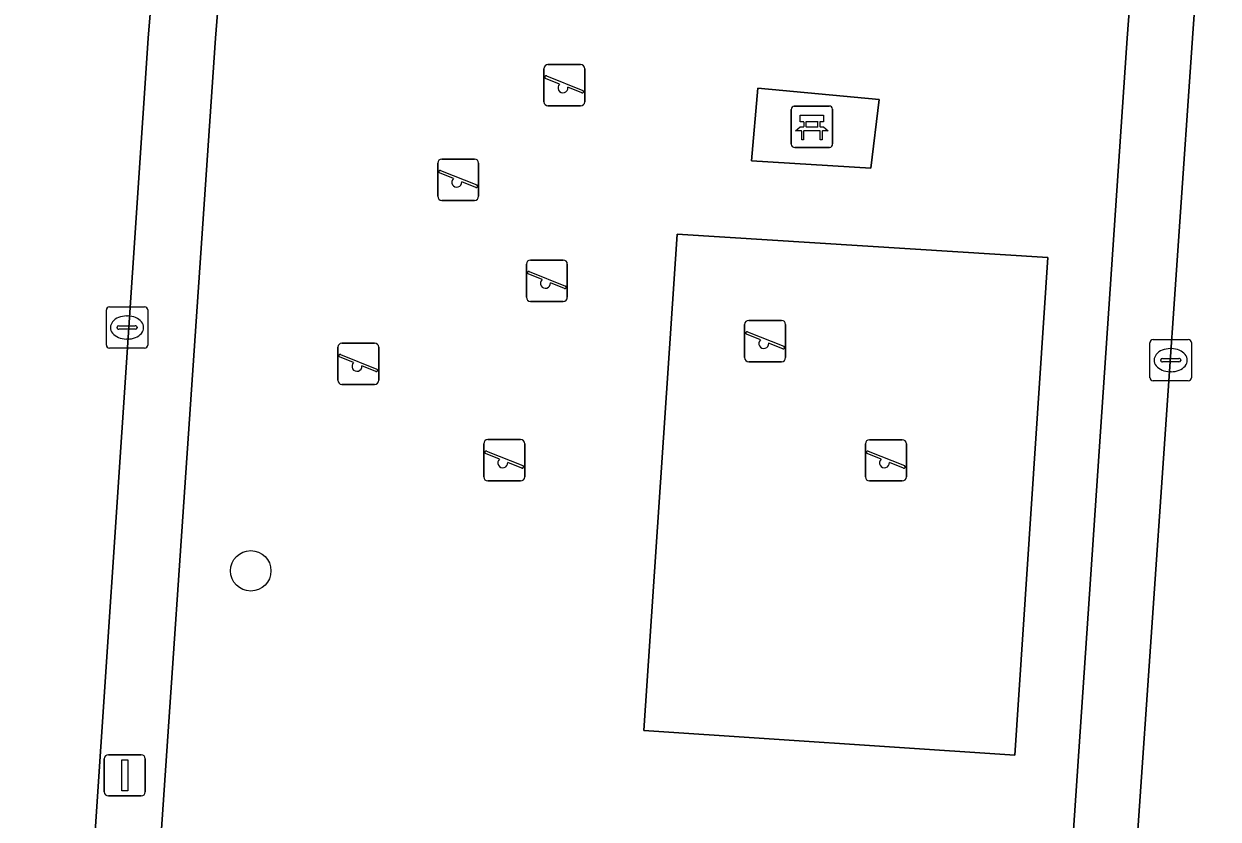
# Model space of a CAD drawing. Extents: x 161848 to 162726, y 385382 to 386521.
# Drawn here: x 162063.08 to 162091.98, y 385481.09 to 385500.35 of the extents above; entities that cross this region are included whole.
import ezdxf

# ---------------------------------------------------------------- set-up
doc = ezdxf.new("R2010")
doc.units = 0
for name, color, linetype in [('IMGEO_Bank', 7, 'Continuous'), ('IMGEO_Boom', 7, 'Continuous'), ('IMGEO_Groenvoorziening', 7, 'Continuous'), ('IMGEO_Kolk', 7, 'Continuous'), ('IMGEO_Lichtmast', 7, 'Continuous'), ('IMGEO_Rijbaan_lokaal_open', 7, 'Continuous'), ('IMGEO_Speelvoorziening', 7, 'Continuous'), ('IMGEO_Terreindeel_zand', 7, 'Continuous'), ('IMGEO_Voetpad_open', 7, 'Continuous')]:
    doc.layers.add(name, color=color, linetype=linetype)

msp = doc.modelspace()

# ---------------------------------------------------------------- linework, layer by layer
at = {"layer": 'IMGEO_Bank'}
for p, q in [((162081.649, 385497.431), (162081.649, 385498.272)), ((162081.649, 385498.272), (162081.649, 385497.431)), ((162081.724, 385498.356), (162082.565, 385498.356)), ((162082.565, 385498.356), (162081.724, 385498.356)), ((162082.649, 385498.281), (162082.649, 385497.44)), ((162082.649, 385497.44), (162082.649, 385498.281)), ((162081.958, 385497.862), (162081.958, 385497.968)), ((162082.002, 385497.968), (162082.002, 385497.862)), ((162082.29, 385497.974), (162082.008, 385497.974)), ((162082.296, 385497.862), (162082.296, 385497.968)), ((162082.34, 385497.968), (162082.34, 385497.862)), ((162082.346, 385497.754), (162081.953, 385497.754)), ((162082.008, 385497.856), (162082.29, 385497.856)), ((162082.574, 385497.356), (162081.733, 385497.356)), ((162081.733, 385497.356), (162082.574, 385497.356))]:
    msp.add_line(p, q, dxfattribs=at)
for points in [[(162081.952, 385497.974), (162081.866, 385497.974), (162081.866, 385498.135), (162082.429, 385498.135), (162082.429, 385497.974), (162082.346, 385497.974)], [(162081.896, 385497.754), (162081.754, 385497.754), (162081.866, 385497.856), (162081.952, 385497.856)], [(162081.946, 385497.747), (162081.946, 385497.54), (162081.903, 385497.54), (162081.903, 385497.747)], [(162082.346, 385497.856), (162082.429, 385497.856), (162082.541, 385497.754), (162082.402, 385497.754)], [(162082.396, 385497.747), (162082.396, 385497.54), (162082.352, 385497.54), (162082.352, 385497.747)]]:
    msp.add_lwpolyline(points, dxfattribs=at)
for centre, radius, start, end in [((162081.727, 385498.278), 0.0779, 92.4484, 184.2845), ((162081.727, 385498.278), 0.0779, 92.4484, 184.2845), ((162082.571, 385498.278), 0.0779, 2.4484, 94.2845), ((162082.571, 385498.278), 0.0779, 2.4484, 94.2845), ((162081.951, 385497.967), 0.00671, 2.8957, 87.1043), ((162082.008, 385497.967), 0.00671, 92.8957, 177.1043), ((162082.29, 385497.967), 0.00671, 2.8957, 87.1043), ((162082.347, 385497.967), 0.00671, 92.8957, 177.1043), ((162081.896, 385497.747), 0.00671, 2.8957, 87.1043), ((162081.953, 385497.747), 0.00671, 92.8957, 177.1043), ((162081.951, 385497.863), 0.00671, 272.8957, 357.1043), ((162082.008, 385497.863), 0.00671, 182.8957, 267.1043), ((162082.29, 385497.863), 0.00671, 272.8957, 357.1043), ((162082.347, 385497.863), 0.00671, 182.8957, 267.1043), ((162082.345, 385497.747), 0.00671, 2.8957, 87.1043), ((162082.402, 385497.747), 0.00671, 92.8957, 177.1043), ((162081.727, 385497.434), 0.0779, 182.4484, 274.2845), ((162081.727, 385497.434), 0.0779, 182.4484, 274.2845), ((162082.571, 385497.434), 0.0779, 272.4484, 4.2845), ((162082.571, 385497.434), 0.0779, 272.4484, 4.2845)]:
    msp.add_arc(centre, radius, start, end, dxfattribs=at)
at = {"layer": 'IMGEO_Boom'}
msp.add_circle((162068.572, 385487.103), 0.489, dxfattribs=at)
at = {"layer": 'IMGEO_Groenvoorziening'}
for points in [[(162089.776, 385500), (162089.839, 385500.86), (162076.124, 385502.165), (162076.087, 385501.034), (162073.434, 385501.146), (162073.487, 385502.416), (162067.954, 385502.942), (162067.723, 385500), (162065.824, 385472.223)], [(162087.76, 385470.226), (162089.776, 385500)]]:
    msp.add_lwpolyline(points, dxfattribs=at)
for points in [[(162080.841, 385498.794), (162083.774, 385498.516), (162083.572, 385496.852), (162080.69, 385497.028)], [(162078.892, 385495.257), (162087.857, 385494.693), (162087.06, 385482.641), (162078.079, 385483.235)]]:
    msp.add_lwpolyline(points, close=True, dxfattribs=at)
at = {"layer": 'IMGEO_Kolk'}
for p, q in [((162065.079, 385492.569), (162065.079, 385493.421)), ((162065.154, 385493.495), (162066.006, 385493.495)), ((162066.08, 385493.421), (162066.08, 385492.569)), ((162065.381, 385493.038), (162065.779, 385493.038)), ((162065.567, 385493.275), (162065.592, 385493.275)), ((162065.338, 385492.989), (162065.338, 385493.001)), ((162065.776, 385492.952), (162065.378, 385492.952)), ((162065.822, 385493.001), (162065.822, 385492.989)), ((162066.006, 385492.495), (162065.154, 385492.495)), ((162065.59, 385492.715), (162065.565, 385492.715)), ((162090.329, 385491.778), (162090.329, 385492.63)), ((162090.404, 385492.704), (162091.256, 385492.704)), ((162090.817, 385492.484), (162090.842, 385492.484)), ((162091.33, 385492.63), (162091.33, 385491.778)), ((162090.588, 385492.198), (162090.588, 385492.21)), ((162091.026, 385492.161), (162090.628, 385492.161)), ((162090.631, 385492.247), (162091.029, 385492.247)), ((162091.072, 385492.21), (162091.072, 385492.198)), ((162090.84, 385491.924), (162090.815, 385491.924)), ((162091.256, 385491.704), (162090.404, 385491.704))]:
    msp.add_line(p, q, dxfattribs=at)
for points in [[(162065.079, 385492.569), (162065.079, 385493.421)], [(162065.154, 385493.495), (162066.006, 385493.495)], [(162066.08, 385493.421), (162066.08, 385492.569)], [(162066.006, 385492.495), (162065.154, 385492.495)], [(162090.329, 385491.778), (162090.329, 385492.63)], [(162090.404, 385492.704), (162091.256, 385492.704)], [(162091.33, 385492.63), (162091.33, 385491.778)], [(162091.256, 385491.704), (162090.404, 385491.704)]]:
    msp.add_lwpolyline(points, dxfattribs=at)
for centre, radius, start, end in [((162065.156, 385493.419), 0.0765, 91.552, 178.448), ((162065.156, 385493.419), 0.0765, 91.552, 178.448), ((162066.004, 385493.419), 0.0765, 1.552, 88.448), ((162066.004, 385493.419), 0.0765, 1.552, 88.448), ((162065.378, 385492.998), 0.0403, 85.8775, 175.7526), ((162065.783, 385493), 0.0386, 1.7309, 96.639), ((162065.375, 385492.988), 0.0366, 178.938, 274.7102), ((162065.779, 385492.995), 0.043, 264.8664, 352.4533), ((162065.156, 385492.571), 0.0765, 181.552, 268.448), ((162065.156, 385492.571), 0.0765, 181.552, 268.448), ((162066.004, 385492.571), 0.0765, 271.552, 358.448), ((162066.004, 385492.571), 0.0765, 271.552, 358.448), ((162090.406, 385492.628), 0.0765, 91.552, 178.448), ((162090.406, 385492.628), 0.0765, 91.552, 178.448), ((162091.254, 385492.628), 0.0765, 1.552, 88.448), ((162091.254, 385492.628), 0.0765, 1.552, 88.448), ((162090.628, 385492.207), 0.0403, 85.8775, 175.7526), ((162090.625, 385492.197), 0.0366, 178.938, 274.7102), ((162091.029, 385492.204), 0.043, 264.8664, 352.4533), ((162091.033, 385492.209), 0.0386, 1.7309, 96.639), ((162090.406, 385491.78), 0.0765, 181.552, 268.448), ((162090.406, 385491.78), 0.0765, 181.552, 268.448), ((162091.254, 385491.78), 0.0765, 271.552, 358.448), ((162091.254, 385491.78), 0.0765, 271.552, 358.448)]:
    msp.add_arc(centre, radius, start, end, dxfattribs=at)
for centre, major_axis, ratio, start_param, end_param in [((162065.566, 385492.995), (-0.387, 0.002), 0.722429, 4.712389, 7.853982), ((162065.591, 385492.995), (-0.39, 0.002), 0.717154, 1.570796, 4.712389), ((162090.816, 385492.204), (-0.387, 0.002), 0.722429, 4.712389, 7.853982), ((162090.841, 385492.204), (-0.39, 0.002), 0.717154, 1.570796, 4.712389)]:
    msp.add_ellipse(centre, major_axis=major_axis, ratio=ratio, start_param=start_param, end_param=end_param, dxfattribs=at)
at = {"layer": 'IMGEO_Lichtmast'}
for p, q in [((162065.13, 385482.652), (162065.92, 385482.652)), ((162065.92, 385482.652), (162065.13, 385482.652)), ((162065.03, 385481.752), (162065.03, 385482.552)), ((162065.03, 385482.552), (162065.03, 385481.752)), ((162066.02, 385482.552), (162066.02, 385481.752)), ((162066.02, 385481.752), (162066.02, 385482.552)), ((162065.92, 385481.652), (162065.13, 385481.652)), ((162065.13, 385481.652), (162065.92, 385481.652))]:
    msp.add_line(p, q, dxfattribs=at)
msp.add_lwpolyline([(162065.45, 385482.527), (162065.6, 385482.527), (162065.6, 385481.777), (162065.45, 385481.777), (162065.45, 385482.527)], dxfattribs=at)
for centre, start, end in [((162065.13, 385482.552), 90, 180), ((162065.13, 385482.552), 90, 180), ((162065.92, 385482.552), 0, 90), ((162065.92, 385482.552), 360, 90), ((162065.13, 385481.752), 180, 270), ((162065.13, 385481.752), 180, 270), ((162065.92, 385481.752), 270, 0), ((162065.92, 385481.752), 270, 0)]:
    msp.add_arc(centre, 0.1, start, end, dxfattribs=at)
at = {"layer": 'IMGEO_Rijbaan_lokaal_open'}
for points in [[(162063.084, 385455.843), (162064.306, 385473.305), (162066.091, 385500), (162066.959, 385510.502)], [(162091.977, 385508.756), (162091.356, 385500), (162089.37, 385471.236)]]:
    msp.add_lwpolyline(points, dxfattribs=at)
at = {"layer": 'IMGEO_Speelvoorziening'}
for p, q in [((162075.663, 385498.462), (162075.663, 385499.262)), ((162075.663, 385499.262), (162075.663, 385498.462)), ((162075.732, 385499.087), (162076.608, 385498.734)), ((162075.763, 385499.362), (162076.553, 385499.362)), ((162076.553, 385499.362), (162075.763, 385499.362)), ((162076.653, 385499.262), (162076.653, 385498.462)), ((162076.653, 385498.462), (162076.653, 385499.262)), ((162076.046, 385498.89), (162075.707, 385499.027)), ((162076.584, 385498.674), (162076.244, 385498.811)), ((162076.553, 385498.362), (162075.763, 385498.362)), ((162075.763, 385498.362), (162076.553, 385498.362)), ((162073.196, 385497.074), (162073.986, 385497.074)), ((162073.986, 385497.074), (162073.196, 385497.074)), ((162073.096, 385496.174), (162073.096, 385496.974)), ((162073.096, 385496.974), (162073.096, 385496.174)), ((162073.165, 385496.799), (162074.041, 385496.446)), ((162074.086, 385496.974), (162074.086, 385496.174)), ((162074.086, 385496.174), (162074.086, 385496.974)), ((162073.479, 385496.602), (162073.14, 385496.739)), ((162074.017, 385496.386), (162073.677, 385496.523)), ((162073.986, 385496.074), (162073.196, 385496.074)), ((162073.196, 385496.074), (162073.986, 385496.074)), ((162075.242, 385493.728), (162075.242, 385494.528)), ((162075.242, 385494.528), (162075.242, 385493.728)), ((162075.342, 385494.628), (162076.132, 385494.628)), ((162076.132, 385494.628), (162075.342, 385494.628)), ((162076.232, 385494.528), (162076.232, 385493.728)), ((162076.232, 385493.728), (162076.232, 385494.528)), ((162075.625, 385494.156), (162075.286, 385494.293)), ((162075.311, 385494.353), (162076.187, 385494)), ((162076.163, 385493.94), (162075.823, 385494.077)), ((162076.132, 385493.628), (162075.342, 385493.628)), ((162075.342, 385493.628), (162076.132, 385493.628)), ((162080.522, 385492.268), (162080.522, 385493.068)), ((162080.522, 385493.068), (162080.522, 385492.268)), ((162080.622, 385493.168), (162081.412, 385493.168)), ((162081.412, 385493.168), (162080.622, 385493.168)), ((162081.512, 385493.068), (162081.512, 385492.268)), ((162081.512, 385492.268), (162081.512, 385493.068)), ((162080.905, 385492.696), (162080.566, 385492.833)), ((162080.591, 385492.893), (162081.467, 385492.54)), ((162070.679, 385491.717), (162070.679, 385492.517)), ((162070.679, 385492.517), (162070.679, 385491.717)), ((162070.779, 385492.617), (162071.569, 385492.617)), ((162071.569, 385492.617), (162070.779, 385492.617)), ((162071.669, 385492.517), (162071.669, 385491.717)), ((162071.669, 385491.717), (162071.669, 385492.517)), ((162081.443, 385492.48), (162081.103, 385492.617)), ((162071.062, 385492.145), (162070.723, 385492.282)), ((162070.748, 385492.342), (162071.624, 385491.989)), ((162081.412, 385492.168), (162080.622, 385492.168)), ((162080.622, 385492.168), (162081.412, 385492.168)), ((162071.6, 385491.929), (162071.26, 385492.066)), ((162071.569, 385491.617), (162070.779, 385491.617)), ((162070.779, 385491.617), (162071.569, 385491.617)), ((162074.21, 385489.38), (162074.21, 385490.18)), ((162074.21, 385490.18), (162074.21, 385489.38)), ((162074.31, 385490.28), (162075.1, 385490.28)), ((162075.1, 385490.28), (162074.31, 385490.28)), ((162075.2, 385490.18), (162075.2, 385489.38)), ((162075.2, 385489.38), (162075.2, 385490.18)), ((162083.444, 385489.379), (162083.444, 385490.179)), ((162083.444, 385490.179), (162083.444, 385489.379)), ((162083.544, 385490.279), (162084.334, 385490.279)), ((162084.334, 385490.279), (162083.544, 385490.279)), ((162084.434, 385490.179), (162084.434, 385489.379)), ((162084.434, 385489.379), (162084.434, 385490.179)), ((162074.593, 385489.808), (162074.254, 385489.945)), ((162074.279, 385490.005), (162075.155, 385489.652)), ((162083.827, 385489.807), (162083.488, 385489.944)), ((162083.513, 385490.004), (162084.389, 385489.651)), ((162075.131, 385489.592), (162074.791, 385489.729)), ((162084.365, 385489.591), (162084.025, 385489.728)), ((162075.1, 385489.28), (162074.31, 385489.28)), ((162074.31, 385489.28), (162075.1, 385489.28)), ((162084.334, 385489.279), (162083.544, 385489.279)), ((162083.544, 385489.279), (162084.334, 385489.279))]:
    msp.add_line(p, q, dxfattribs=at)
for centre, radius, start, end in [((162075.763, 385499.262), 0.1, 90, 180), ((162075.763, 385499.262), 0.1, 90, 180), ((162075.72, 385499.057), 0.0327, 68.078, 248.078), ((162076.553, 385499.262), 0.1, 0, 90), ((162076.553, 385499.262), 0.1, 360, 90), ((162076.125, 385498.8), 0.12, 130.9928, 5.1632), ((162076.596, 385498.704), 0.0327, 248.078, 68.078), ((162075.763, 385498.462), 0.1, 180, 270), ((162075.763, 385498.462), 0.1, 180, 270), ((162076.553, 385498.462), 0.1, 270, 0), ((162076.553, 385498.462), 0.1, 270, 0), ((162073.196, 385496.974), 0.1, 90, 180), ((162073.196, 385496.974), 0.1, 90, 180), ((162073.986, 385496.974), 0.1, 0, 90), ((162073.986, 385496.974), 0.1, 360, 90), ((162073.153, 385496.769), 0.0327, 68.078, 248.078), ((162073.558, 385496.512), 0.12, 130.9928, 5.1632), ((162074.029, 385496.416), 0.0327, 248.078, 68.078), ((162073.196, 385496.174), 0.1, 180, 270), ((162073.196, 385496.174), 0.1, 180, 270), ((162073.986, 385496.174), 0.1, 270, 0), ((162073.986, 385496.174), 0.1, 270, 0), ((162075.342, 385494.528), 0.1, 90, 180), ((162075.342, 385494.528), 0.1, 90, 180), ((162076.132, 385494.528), 0.1, 0, 90), ((162076.132, 385494.528), 0.1, 360, 90), ((162075.299, 385494.323), 0.0327, 68.078, 248.078), ((162075.704, 385494.066), 0.12, 130.9928, 5.1632), ((162076.175, 385493.97), 0.0327, 248.078, 68.078), ((162075.342, 385493.728), 0.1, 180, 270), ((162075.342, 385493.728), 0.1, 180, 270), ((162076.132, 385493.728), 0.1, 270, 0), ((162076.132, 385493.728), 0.1, 270, 0), ((162080.622, 385493.068), 0.1, 90, 180), ((162080.622, 385493.068), 0.1, 90, 180), ((162081.412, 385493.068), 0.1, 0, 90), ((162081.412, 385493.068), 0.1, 360, 90), ((162080.579, 385492.863), 0.0327, 68.078, 248.078), ((162070.779, 385492.517), 0.1, 90, 180), ((162070.779, 385492.517), 0.1, 90, 180), ((162071.569, 385492.517), 0.1, 0, 90), ((162071.569, 385492.517), 0.1, 360, 90), ((162080.984, 385492.606), 0.12, 130.9928, 5.1632), ((162081.455, 385492.51), 0.0327, 248.078, 68.078), ((162070.736, 385492.312), 0.0327, 68.078, 248.078), ((162071.141, 385492.055), 0.12, 130.9928, 5.1632), ((162080.622, 385492.268), 0.1, 180, 270), ((162080.622, 385492.268), 0.1, 180, 270), ((162081.412, 385492.268), 0.1, 270, 0), ((162081.412, 385492.268), 0.1, 270, 0), ((162071.612, 385491.959), 0.0327, 248.078, 68.078), ((162070.779, 385491.717), 0.1, 180, 270), ((162070.779, 385491.717), 0.1, 180, 270), ((162071.569, 385491.717), 0.1, 270, 0), ((162071.569, 385491.717), 0.1, 270, 0), ((162074.31, 385490.18), 0.1, 90, 180), ((162074.31, 385490.18), 0.1, 90, 180), ((162075.1, 385490.18), 0.1, 0, 90), ((162075.1, 385490.18), 0.1, 360, 90), ((162083.544, 385490.179), 0.1, 90, 180), ((162083.544, 385490.179), 0.1, 90, 180), ((162084.334, 385490.179), 0.1, 0, 90), ((162084.334, 385490.179), 0.1, 360, 90), ((162074.267, 385489.975), 0.0327, 68.078, 248.078), ((162083.501, 385489.974), 0.0327, 68.078, 248.078), ((162074.672, 385489.718), 0.12, 130.9928, 5.1632), ((162075.143, 385489.622), 0.0327, 248.078, 68.078), ((162083.906, 385489.717), 0.12, 130.9928, 5.1632), ((162084.377, 385489.621), 0.0327, 248.078, 68.078), ((162074.31, 385489.38), 0.1, 180, 270), ((162074.31, 385489.38), 0.1, 180, 270), ((162075.1, 385489.38), 0.1, 270, 0), ((162075.1, 385489.38), 0.1, 270, 0), ((162083.544, 385489.379), 0.1, 180, 270), ((162083.544, 385489.379), 0.1, 180, 270), ((162084.334, 385489.379), 0.1, 270, 0), ((162084.334, 385489.379), 0.1, 270, 0)]:
    msp.add_arc(centre, radius, start, end, dxfattribs=at)
at = {"layer": 'IMGEO_Terreindeel_zand'}
msp.add_lwpolyline([(162078.892, 385495.257), (162078.079, 385483.235), (162087.06, 385482.641), (162087.857, 385494.693)], close=True, dxfattribs=at)
at = {"layer": 'IMGEO_Voetpad_open'}
for points in [[(162065.824, 385472.223), (162067.723, 385500), (162067.954, 385502.942), (162068.408, 385508.716), (162068.61, 385511.336)], [(162066.959, 385510.502), (162066.091, 385500), (162064.306, 385473.305)], [(162090.439, 385509.047), (162090.324, 385507.478), (162089.839, 385500.86), (162089.776, 385500), (162087.76, 385470.226)], [(162089.37, 385471.236), (162091.356, 385500), (162091.977, 385508.756)]]:
    msp.add_lwpolyline(points, dxfattribs=at)
msp.add_lwpolyline([(162083.572, 385496.852), (162083.774, 385498.516), (162080.841, 385498.794), (162080.69, 385497.028)], close=True, dxfattribs=at)

doc.saveas('drawing.dxf')
